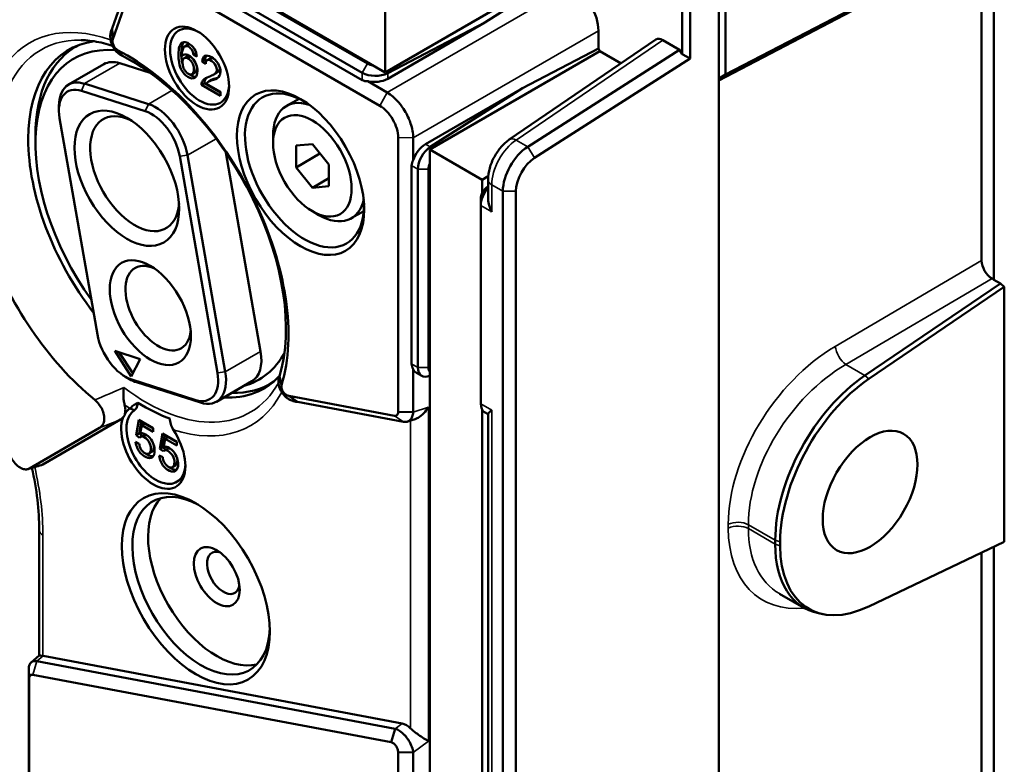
# Model space of a CAD drawing. Header units: millimetres. Extents: x 0 to 4638, y -120 to 1188.
# Tile 259 of 276: x 1533 to 1569, y 487 to 514. Entities that reach past the tile are written whole.
import ezdxf

# ---------------------------------------------------------------- set-up
doc = ezdxf.new("R2010")
doc.units = ezdxf.units.MM
doc.header["$LTSCALE"] = 2
doc.layers.add('Sichtbar (ISO)', color=7, linetype='Continuous', lineweight=50)
doc.layers.add('Sichtbar schmal (ISO)', color=7, linetype='Continuous', lineweight=35)

msp = doc.modelspace()

# ---------------------------------------------------------------- linework, layer by layer
at = {"layer": 'Sichtbar (ISO)'}
for p, q in [((1546.3726, 511.9201), (1517.3275, 528.6893)), ((1558.6218, 517.1438), (1558.6218, 511.841)), ((1558.6218, 511.841), (1568.6627, 517.0655)), ((1558.3861, 516.7356), (1558.3861, 476.5298)), ((1558.3861, 511.6323), (1567.8439, 516.5928)), ((1567.8439, 516.5928), (1567.8439, 505.1526)), ((1568.2856, 516.8478), (1568.2856, 504.4634)), ((1536.5373, 513.5032), (1537.4142, 516.0008)), ((1557.0662, 512.5712), (1557.0662, 516.0692)), ((1557.349, 516.1368), (1557.349, 512.4163)), ((1537.4443, 515.6134), (1536.5673, 513.1158)), ((1546.1758, 510.7214), (1537.6259, 515.6576)), ((1545.5448, 511.9081), (1539.3685, 515.474)), ((1539.557, 515.8006), (1545.7334, 512.2347)), ((1545.5448, 511.6446), (1539.3685, 515.2105)), ((1552.5008, 515.4582), (1546.3726, 511.9201)), ((1552.5536, 515.3669), (1549.9613, 513.7131)), ((1546.3726, 514.0974), (1546.3726, 511.9201)), ((1546.4623, 511.693), (1549.9613, 513.7131)), ((1549.9613, 513.7131), (1546.4623, 511.8942)), ((1536.5673, 513.1158), (1536.5373, 513.5032)), ((1554.0489, 512.7771), (1554.0489, 513.4165)), ((1556.121, 513.1026), (1550.8388, 509.501)), ((1556.9719, 512.7347), (1556.3639, 513.0857)), ((1535.2285, 512.8412), (1535.3348, 512.9025)), ((1536.7386, 512.7221), (1536.9157, 512.5136)), ((1539.1528, 512.8542), (1539.2565, 512.9141)), ((1554.1015, 512.6857), (1547.9733, 509.1476)), ((1551.3205, 511.359), (1554.0489, 512.7771)), ((1551.5014, 509.2452), (1556.9719, 512.7347)), ((1554.1015, 512.6857), (1554.0489, 512.7771)), ((1554.864, 512.2455), (1554.1015, 512.6857)), ((1556.9719, 512.7347), (1557.0662, 512.5712)), ((1539.1346, 512.5658), (1539.0526, 512.5185)), ((1539.1357, 512.4318), (1539.2394, 512.4917)), ((1539.5672, 512.6144), (1539.4654, 512.5556)), ((1539.4654, 512.5556), (1539.5919, 512.4945)), ((1539.8846, 512.3771), (1539.7808, 512.3172)), ((1539.9115, 512.2262), (1539.7808, 512.3172)), ((1539.8846, 512.3771), (1539.937, 512.3405)), ((1539.9622, 512.3659), (1540.0659, 512.4258)), ((1557.349, 512.4163), (1551.7494, 508.8445)), ((1557.349, 512.4163), (1557.0662, 512.5712)), ((1536.2413, 512.2167), (1534.9685, 511.4818)), ((1537.9148, 511.9004), (1536.8168, 512.25)), ((1539.4167, 511.8592), (1539.5204, 511.9191)), ((1540.0159, 511.5924), (1540.1197, 511.6523)), ((1540.1786, 511.8309), (1540.2823, 511.8908)), ((1545.7421, 511.603), (1546.4419, 511.199)), ((1558.6218, 511.841), (1558.3861, 511.7049)), ((1537.7334, 510.524), (1535.4335, 511.2563)), ((1535.544, 511.5152), (1537.8439, 510.7828)), ((1539.8607, 511.5346), (1539.757, 511.4747)), ((1540.4425, 511.0789), (1539.757, 511.4747)), ((1539.8607, 511.5346), (1540.4425, 511.1987)), ((1539.9343, 511.5136), (1540.4425, 511.2202)), ((1540.4425, 511.2202), (1540.4425, 511.0789)), ((1551.3205, 511.359), (1547.8215, 509.3388)), ((1551.3205, 511.359), (1547.9958, 509.2382)), ((1543.2677, 510.9735), (1542.818, 510.7138)), ((1534.6233, 510.5555), (1534.6233, 510.7188)), ((1534.6485, 510.279), (1536.0089, 502.4883)), ((1533.7788, 509.3646), (1533.7788, 509.6367)), ((1542.3348, 509.3735), (1542.3348, 509.6457)), ((1546.8368, 499.704), (1546.8368, 509.5765)), ((1547.3835, 509.5682), (1547.3835, 508.7601)), ((1543.749, 509.3427), (1543.1597, 509.2901)), ((1543.1597, 509.2901), (1543.1597, 508.5044)), ((1544.3382, 508.6096), (1543.749, 509.3427)), ((1547.9733, 509.1476), (1549.8589, 508.0589)), ((1547.9733, 475.6092), (1547.9733, 509.1476)), ((1540.3327, 501.1115), (1538.9723, 508.9022)), ((1539.2517, 508.9399), (1540.6122, 501.1492)), ((1541.8849, 501.884), (1540.6352, 509.041)), ((1543.1597, 508.5044), (1544.0225, 509.0025)), ((1543.1597, 508.5044), (1543.749, 507.7713)), ((1544.3382, 507.824), (1544.3382, 508.6096)), ((1547.3208, 501.4366), (1547.3208, 508.5685)), ((1547.549, 508.4367), (1547.549, 501.3049)), ((1547.9261, 501.3049), (1547.9261, 508.4367)), ((1543.749, 507.7713), (1544.3382, 508.1115)), ((1550.0805, 508.1868), (1549.8589, 508.0589)), ((1549.8589, 508.0589), (1549.8589, 507.5558)), ((1550.0746, 508.0618), (1550.0746, 507.4204)), ((1543.749, 507.7713), (1544.3382, 507.824)), ((1549.8118, 507.3481), (1549.8118, 507.1303)), ((1550.6079, 473.5282), (1550.6079, 507.6422)), ((1551.0793, 507.6422), (1551.0793, 473.5282)), ((1549.8118, 499.9985), (1549.8118, 507.1303)), ((1543.749, 506.924), (1543.9847, 506.7879)), ((1545.6011, 506.932), (1545.1514, 506.6724)), ((1568.2856, 504.4634), (1568.2196, 504.5015)), ((1563.6419, 501.0172), (1568.5213, 504.3273)), ((1568.6627, 504.2017), (1563.7866, 500.8939)), ((1568.5213, 504.3273), (1568.2856, 504.4634)), ((1568.5213, 504.3273), (1568.6627, 504.2017)), ((1568.6627, 495.031), (1568.6627, 504.2017)), ((1536.6331, 501.899), (1537.2272, 500.9846)), ((1537.5531, 501.6061), (1536.6331, 501.899)), ((1537.2851, 501.0951), (1536.7966, 501.847)), ((1537.2272, 500.9846), (1537.5531, 501.6061)), ((1537.0209, 500.9685), (1537.1623, 500.8869)), ((1542.6421, 500.6739), (1542.5606, 500.9933)), ((1547.3835, 501.2431), (1547.3835, 499.6957)), ((1547.6871, 500.9997), (1547.4967, 501.1096)), ((1537.2478, 500.8665), (1539.5477, 500.1342)), ((1539.7201, 500.0386), (1537.4202, 500.7709)), ((1541.5683, 500.8068), (1540.2955, 500.072)), ((1542.2285, 500.7168), (1542.3348, 500.7782)), ((1542.8959, 500.2858), (1546.7077, 499.5688)), ((1542.8959, 500.2858), (1543.2164, 500.0661)), ((1547.0281, 499.3491), (1543.2164, 500.0661)), ((1537.1826, 499.8315), (1537.3453, 499.7716)), ((1547.3835, 499.6957), (1546.8368, 499.704)), ((1549.8589, 499.7884), (1549.8589, 482.5166)), ((1549.9498, 499.6933), (1550.0746, 499.6213)), ((1550.0746, 499.6281), (1550.0746, 482.3812)), ((1534.0451, 497.815), (1536.8402, 499.4288)), ((1537.5047, 499.4196), (1537.4041, 498.8658)), ((1538.0212, 499.1214), (1537.5047, 499.4196)), ((1537.5078, 498.9257), (1537.5887, 499.3711)), ((1537.5514, 498.934), (1537.6063, 499.2232)), ((1537.71, 499.2831), (1537.6063, 499.2232)), ((1537.6063, 499.2232), (1538.0212, 498.9837)), ((1538.0212, 499.1035), (1537.71, 499.2831)), ((1547.1714, 499.3571), (1547.4502, 499.4505)), ((1536.0841, 499.128), (1533.5586, 497.6699)), ((1537.5078, 498.9257), (1537.4041, 498.8658)), ((1537.4041, 498.8658), (1537.5244, 498.7784)), ((1537.6261, 498.8397), (1537.5078, 498.9257)), ((1537.5523, 498.7971), (1537.656, 498.857)), ((1538.0212, 498.9837), (1538.0212, 499.1214)), ((1538.3532, 498.9297), (1538.2526, 498.3759)), ((1538.8697, 498.6315), (1538.3532, 498.9297)), ((1538.3563, 498.4358), (1538.4372, 498.8812)), ((1537.3813, 498.6263), (1537.5151, 498.5622)), ((1538.3999, 498.4441), (1538.4548, 498.7333)), ((1538.5586, 498.7932), (1538.4548, 498.7333)), ((1538.4548, 498.7333), (1538.8697, 498.4938)), ((1538.8697, 498.6136), (1538.5586, 498.7932)), ((1538.8697, 498.4938), (1538.8697, 498.6315)), ((1537.8648, 498.2094), (1537.9686, 498.2693)), ((1538.2298, 498.1364), (1538.3636, 498.0723)), ((1538.3563, 498.4358), (1538.2526, 498.3759)), ((1538.2526, 498.3759), (1538.3729, 498.2885)), ((1538.4746, 498.3498), (1538.3563, 498.4358)), ((1538.4008, 498.3072), (1538.5046, 498.3671)), ((1538.7134, 497.7195), (1538.8171, 497.7794)), ((1533.912, 495.4631), (1533.912, 490.938)), ((1560.4145, 494.9481), (1560.4145, 495.087)), ((1560.5938, 495.0272), (1560.5938, 494.8884)), ((1563.7866, 492.7084), (1568.6627, 495.031)), ((1567.8439, 494.641), (1567.8439, 482.9681)), ((1568.2856, 494.8514), (1568.2856, 482.2789)), ((1561.45, 492.6593), (1560.5734, 493.1654)), ((1562.1316, 492.4311), (1561.969, 492.4642)), ((1533.9139, 490.9397), (1533.6226, 490.6931)), ((1533.8282, 490.7349), (1546.7315, 488.3077)), ((1546.9834, 488.4949), (1534.055, 490.9268)), ((1533.541, 482.9256), (1533.541, 490.4191)), ((1533.5509, 490.2096), (1533.5554, 490.1119)), ((1533.5554, 490.1119), (1533.5554, 482.61)), ((1546.5878, 487.82), (1533.6845, 490.2472)), ((1546.5878, 487.82), (1546.7315, 488.3077)), ((1546.8368, 474.9419), (1546.8368, 487.4655)), ((1546.8368, 487.4655), (1547.3835, 487.4573)), ((1547.3835, 487.4573), (1547.3835, 483.7209))]:
    msp.add_line(p, q, dxfattribs=at)
for centre, major_axis, ratio, start_param, end_param in [((1553.1048, 513.9586), (0.6667, -1.1547), 0.5789338, 0.7867677, 2.354825), ((1539.6884, 512.1298), (-0.75, 1.299), 0.5773503, 5.5412988, 10.1666644), ((1538.4928, 506.6429), (-3.5167, 6.091), 0.5773503, 6.048571, 8.0841725), ((1556.3645, 512.7038), (0.2335, -0.4051), 0.5762964, 2.357867, 3.185153), ((1538.4928, 506.6429), (-3.3333, 5.7735), 0.5773503, 5.8987693, 8.0286796), ((1538.7285, 506.779), (-3.5, 6.0622), 0.5773503, 6.2459694, 7.0685835), ((1537.0786, 505.8264), (4.1095, -7.1179), 0.5773503, 0.4920565, 2.414734), ((1537.0747, 510.7733), (-0.8333, 1.4434), 0.5773503, 5.7183808, 6.2831853), ((1537.2408, 505.9201), (-3.9295, 6.8061), 0.5773503, 3.6336491, 5.5563267), ((1546.0162, 512.398), (0.4, 0), 0.5773503, 3.9269908, 4.5126764), ((1535.8019, 510.0384), (-0.8333, 1.4434), 0.5773503, 5.7183808, 7.0685835), ((1546.0162, 512.1803), (-0.6667, 0), 0.5773503, 0.7853982, 2.3038346), ((1546.0162, 512.4904), (-0.4655, -0.8491), 0.562044, 6.2707631, 6.6324281), ((1546.0162, 511.9806), (-0.6664, -0.0319), 0.6067281, 1.1179936, 2.274765), ((1535.6604, 509.9568), (-0.7333, 1.2702), 0.5773503, 5.7183808, 7.2891772), ((1543.4659, 508.3936), (-1.5162, 2.6262), 0.5773503, 5.4729907, 10.2349726), ((1543.9847, 508.6931), (-1.1667, 2.0207), 0.5773503, 5.7119916, 7.0685835), ((1537.3511, 508.2772), (-1.1333, 1.963), 0.5773503, 5.5825349, 10.1254284), ((1537.9603, 509.2245), (-0.7333, 1.2702), 0.5773503, 4.1475845, 5.7183808), ((1538.1018, 509.3061), (0.8333, -1.4434), 0.5773503, 1.0059919, 2.5767882), ((1547.8475, 508.8087), (0.3609, 0.5611), 0.6067281, 0.8668276, 2.023599), ((1548.0204, 508.7089), (-0.3333, -0.5774), 0.5773503, 3.9793507, 5.4977871), ((1551.5507, 508.1866), (0.6667, 1.1547), 0.5773503, 0.837758, 2.3561945), ((1548.289, 508.5538), (-0.9681, 0.0214), 0.562044, 5.9339425, 6.2956075), ((1551.7864, 508.0505), (-0.5, -0.866), 0.5773503, 3.9793507, 5.4977871), ((1548.209, 508.6), (0.2, 0.3464), 0.5773503, 1.7705089, 2.3561945), ((1550.0946, 507.5114), (-0.2, -0.3464), 0.5773503, 3.9979453, 5.4977871), ((1550.2832, 507.4025), (0.3333, 0.5774), 0.5773503, 1.2438239, 2.3561945), ((1543.9847, 508.6931), (1.1667, -2.0207), 0.5773503, 5.4977871, 6.854379), ((1537.0786, 505.8264), (3.983, -6.8987), 0.5773503, 4.3874991, 5.2895797), ((1538.1958, 503.4399), (-0.8333, 1.4434), 0.5773503, 5.6115666, 10.0963967), ((1568.2222, 504.9371), (-0.2664, 0.4621), 0.5813116, 0.7895524, 2.3535106), ((1537.0209, 502.166), (0.7333, -1.2702), 0.5773503, 4.1475845, 5.7183808), ((1538.4928, 506.6429), (3.3333, -5.7735), 0.5773503, 6.1333435, 6.6204791), ((1540.735, 502.2502), (0.8333, -1.4434), 0.5773503, 0, 1.0059919), ((1548.289, 501.422), (-0.9681, 0.0214), 0.562044, 0.0124222, 0.3740872), ((1548.0204, 501.577), (-0.3333, -0.5774), 0.5773503, 5.4977871, 6.968416), ((1548.209, 501.4682), (-0.2, -0.3464), 0.5773503, 5.4977871, 6.0834727), ((1539.3208, 501.4337), (0.7333, -1.2702), 0.5773503, 5.7183808, 7.2891772), ((1539.4622, 501.5154), (0.8333, -1.4434), 0.5773503, 5.7183808, 7.2891772), ((1538.4928, 506.6429), (3.5167, -6.091), 0.5773503, 5.9270354, 6.4549899), ((1547.8475, 501.6769), (0.3609, 0.5611), 0.6067281, 2.7469291, 3.1706622), ((1563.95, 497.1282), (2.5, 4.3301), 0.5773503, 0.8726646, 2.3561945), ((1537.1623, 502.2477), (-0.8333, 1.4434), 0.5773503, 2.3561945, 2.5767882), ((1538.7285, 506.779), (3.5, -6.0622), 0.5773503, 5.9400642, 6.3204012), ((1564.0914, 497.0466), (-2.4732, -4.2837), 0.5773503, 4.0142573, 5.4977871), ((1537.6443, 506.153), (-3.8129, 6.6041), 0.5773503, 2.3222681, 2.5370458), ((1550.2832, 500.2706), (-0.3333, -0.5774), 0.5773503, 5.4977871, 6.2831853), ((1538.0213, 498.4305), (0.8167, -1.4145), 0.5773503, 3.5766328, 7.9734617), ((1536.4651, 499.9921), (0.407, -0.5423), 0.6833478, 6.2008481, 6.4794869), ((1538.1156, 498.4849), (0.75, -1.299), 0.5773503, 3.169023, 7.0250718), ((1538.0213, 498.4305), (-0.8167, 1.4145), 0.5773503, 0.0274319, 0.3061876), ((1539.742, 493.4518), (-1.75, 3.0311), 0.5773503, 5.5351916, 10.1727716), ((1540.3077, 493.7784), (1.75, -3.0311), 0.5773503, 3.3039291, 6.1208488), ((1563.95, 496.9894), (-2.5, -4.3301), 0.5773503, 5.4977871, 6.4738063), ((1540.5434, 493.9145), (-0.4167, 0.7217), 0.5773503, 5.6819211, 10.0260422), ((1564.0914, 496.9077), (-2.4732, -4.2837), 0.5773503, 5.4977871, 6.981317), ((1563.2911, 497.3698), (-2.8545, -4.1178), 0.6250348, 0.0503386, 0.0516731), ((1534.2075, 490.3148), (-0.3311, 0.588), 0.5722644, 5.8349867, 5.8491765), ((1547.1274, 487.8845), (-0.3255, 0.5862), 0.5832003, 5.1790303, 5.8323772)]:
    msp.add_ellipse(centre, major_axis=major_axis, ratio=ratio, start_param=start_param, end_param=end_param, dxfattribs=at)
for centre, major_axis in [((1539.5942, 512.0754), (0.8167, -1.4145)), ((1543.3247, 508.3121), (1.6215, -2.8085)), ((1537.0683, 508.1139), (1.3333, -2.3094)), ((1543.749, 508.557), (-1, 1.7321)), ((1537.913, 503.2766), (1.0333, -1.7898)), ((1563.8308, 496.8267), (1.2069, 2.0905)), ((1539.5535, 493.343), (1.8833, -3.262)), ((1540.3077, 493.7784), (0.5833, -1.0104))]:
    msp.add_ellipse(centre, major_axis=major_axis, ratio=0.5773503, dxfattribs=at)
for points, knots in [([(1536.9157, 512.5136), (1536.8683, 512.5339), (1536.8224, 512.5608), (1536.7312, 512.6303), (1536.6869, 512.6738), (1536.6228, 512.7546), (1536.5998, 512.7887), (1536.5582, 512.8618), (1536.5399, 512.9006), (1536.5097, 512.9804), (1536.4979, 513.021), (1536.4872, 513.0725), (1536.4853, 513.0828), (1536.4802, 513.113), (1536.4777, 513.1329), (1536.473, 513.1866), (1536.4724, 513.2203), (1536.4764, 513.3004), (1536.4834, 513.346), (1536.5053, 513.4297), (1536.5196, 513.4678), (1536.5373, 513.5032)], [0, 0, 0, 0, 0.02602524, 0.02602524, 0.0547168, 0.0547168, 0.0734502, 0.0734502, 0.09285118, 0.09285118, 0.1121772, 0.1121772, 0.11699936, 0.11699936, 0.12631002, 0.12631002, 0.1421719, 0.1421719, 0.16484795, 0.16484795, 0.18582415, 0.18582415, 0.18582415, 0.18582415]), ([(1536.5524, 512.8762), (1536.4983, 512.894), (1536.4446, 512.9106), (1536.2783, 512.9588), (1536.167, 512.9863), (1535.9485, 513.031), (1535.8411, 513.0481), (1535.6309, 513.0722), (1535.5281, 513.0792), (1535.4277, 513.0813)], [1.78253096, 1.78253096, 1.78253096, 1.78253096, 1.81487542, 1.81487542, 1.8833095, 1.8833095, 1.95174358, 1.95174358, 2.02017766, 2.02017766, 2.02017766, 2.02017766]), ([(1536.5673, 513.1158), (1536.5575, 513.0879), (1536.5532, 513.0549), (1536.5565, 513.0004), (1536.5593, 512.9816), (1536.5683, 512.9428), (1536.5747, 512.9227), (1536.5986, 512.8642), (1536.6218, 512.8257), (1536.6767, 512.7625), (1536.7077, 512.7378), (1536.7386, 512.7221)], [0, 0, 0, 0, 0.25, 0.25, 0.375, 0.375, 0.5, 0.5, 0.75, 0.75, 1, 1, 1, 1]), ([(1539.5919, 512.4945), (1539.5787, 512.5936), (1539.5204, 512.7837), (1539.2777, 513.0034), (1539.0602, 513.03), (1538.9415, 512.855), (1538.9223, 512.6075), (1538.9298, 512.3331), (1538.9978, 512.0181), (1539.2715, 511.7032), (1539.5601, 511.6786), (1539.6277, 511.9335), (1539.5845, 512.204), (1539.4425, 512.44), (1539.2264, 512.5957), (1539.1155, 512.5744), (1539.0526, 512.5185)], [0, 0, 0, 0, 0.0637389, 0.1430362, 0.2056704, 0.272675, 0.3588786, 0.4154977, 0.4956792, 0.5789967, 0.6715231, 0.7501793, 0.8082882, 0.8702872, 0.920762, 1, 1, 1, 1]), ([(1539.0747, 512.2325), (1539.0567, 512.295), (1539.0323, 512.4358), (1539.026, 512.6674), (1539.0424, 512.8778), (1539.0978, 512.9857), (1539.1183, 513.0109)], [0.53910905, 0.53910905, 0.53910905, 0.53910905, 0.58450233, 0.64112144, 0.72732505, 0.76285195, 0.76285195, 0.76285195, 0.76285195]), ([(1539.4654, 512.5556), (1539.4542, 512.6337), (1539.4132, 512.7505), (1539.2479, 512.8924), (1539.1168, 512.8549), (1539.0603, 512.7074), (1539.0482, 512.5922), (1539.0526, 512.5185)], [0, 0, 0, 0, 0.1971508, 0.367059, 0.5792559, 0.7686726, 1, 1, 1, 1]), ([(1539.2642, 512.4263), (1539.2539, 512.4315), (1539.2139, 512.4484), (1539.141, 512.4479), (1539.0678, 512.3726), (1539.0686, 512.2128), (1539.1249, 512.0246), (1539.2133, 511.9143), (1539.2642, 511.8802)], [0, 0, 0, 0, 0.0458474, 0.1838259, 0.355507, 0.5859181, 0.7743866, 1, 1, 1, 1]), ([(1539.2394, 512.4917), (1539.2446, 512.4947), (1539.2731, 512.5079), (1539.3176, 512.5082), (1539.3576, 512.4914), (1539.3679, 512.4861)], [0.78315514, 0.78315514, 0.78315514, 0.78315514, 0.81617411, 0.95415258, 1, 1, 1, 1]), ([(1539.2642, 511.8802), (1539.325, 511.8394), (1539.4341, 511.8331), (1539.4859, 511.9743), (1539.4823, 512.1303), (1539.4168, 512.2902), (1539.3341, 512.3838), (1539.2847, 512.4162), (1539.2642, 512.4263)], [0, 0, 0, 0, 0.2494302, 0.4209873, 0.6345478, 0.7893873, 0.9171423, 1, 1, 1, 1]), ([(1539.757, 511.4747), (1539.7585, 511.5093), (1539.7719, 511.5966), (1539.878, 511.7163), (1540.0651, 511.7767), (1540.2401, 511.8519), (1540.3494, 512.0174), (1540.1977, 512.3224), (1539.9508, 512.4194), (1539.9157, 512.3029), (1539.9115, 512.2262)], [0, 0, 0, 0, 0.0580256, 0.1623657, 0.3555533, 0.5162266, 0.6230895, 0.7495044, 0.8953507, 1, 1, 1, 1]), ([(1539.9343, 511.5136), (1539.9506, 511.5364), (1540.0173, 511.6156), (1540.2154, 511.6426), (1540.407, 511.746), (1540.4603, 511.9881), (1540.3572, 512.2814), (1540.1179, 512.4983), (1539.8538, 512.5597), (1539.7928, 512.4242), (1539.7808, 512.3172)], [0, 0, 0, 0, 0.0531972, 0.2025331, 0.3826838, 0.4824077, 0.5860068, 0.7283203, 0.8635036, 1, 1, 1, 1]), ([(1540.0659, 512.4258), (1540.0676, 512.4268), (1540.1038, 512.4455), (1540.1625, 512.4324), (1540.2185, 512.3973)], [0.09949228, 0.09949228, 0.09949228, 0.09949228, 0.10464933, 0.20439685, 0.20439685, 0.20439685, 0.20439685]), ([(1539.5794, 512.1664), (1539.5872, 512.1174), (1539.5856, 512.0232), (1539.5563, 511.9433), (1539.5244, 511.9214), (1539.5204, 511.9191)], [0.41472323, 0.41472323, 0.41472323, 0.41472323, 0.57901272, 0.75056982, 0.77364045, 0.77364045, 0.77364045, 0.77364045]), ([(1540.4115, 512.1133), (1540.4131, 512.1046), (1540.4218, 512.0299), (1540.3689, 511.9498), (1540.3078, 511.9055), (1540.2823, 511.8908)], [0.36316719, 0.36316719, 0.36316719, 0.36316719, 0.37691046, 0.48377343, 0.5539974, 0.5539974, 0.5539974, 0.5539974]), ([(1539.5601, 511.7657), (1539.5032, 511.7586), (1539.4187, 511.7813), (1539.3362, 511.8405), (1539.3206, 511.853)], [0.360099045, 0.360099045, 0.360099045, 0.360099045, 0.421003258, 0.4354435, 0.4354435, 0.4354435, 0.4354435]), ([(1539.9599, 511.7393), (1539.9597, 511.7392), (1539.9243, 511.7114), (1539.8756, 511.6564), (1539.8622, 511.5692), (1539.8607, 511.5346)], [0.83691761, 0.83691761, 0.83691761, 0.83691761, 0.83763427, 0.94197436, 1, 1, 1, 1]), ([(1540.3412, 511.7266), (1540.3272, 511.7211), (1540.2524, 511.6957), (1540.1724, 511.6828), (1540.1197, 511.6523)], [0.7675606, 0.7675606, 0.7675606, 0.7675606, 0.79746695, 0.92367369, 0.92367369, 0.92367369, 0.92367369]), ([(1546.4419, 511.199), (1546.5103, 511.1581), (1546.5787, 511.1087), (1546.7126, 510.9942), (1546.7778, 510.9295), (1546.8816, 510.8114), (1546.9216, 510.7616), (1547.0105, 510.6408), (1547.0577, 510.5683), (1547.1443, 510.4185), (1547.1834, 510.3415), (1547.2439, 510.204), (1547.2671, 510.1442), (1547.3177, 509.9949), (1547.3413, 509.9059), (1547.3736, 509.7322), (1547.3823, 509.648), (1547.3835, 509.5682)], [-0.3139912, -0.3139912, -0.3139912, -0.3139912, -0.26976769, -0.26976769, -0.22554826, -0.22554826, -0.19608811, -0.19608811, -0.15714299, -0.15714299, -0.11819805, -0.11819805, -0.08866421, -0.08866421, -0.04433418, -0.04433418, 0, 0, 0, 0]), ([(1546.8368, 509.5765), (1546.8368, 509.6765), (1546.8196, 509.7863), (1546.7534, 510.0092), (1546.7044, 510.1221), (1546.5821, 510.334), (1546.5088, 510.4328), (1546.3489, 510.6016), (1546.2624, 510.6714), (1546.1758, 510.7214)], [0, 0, 0, 0, 0.25, 0.25, 0.5, 0.5, 0.75, 0.75, 1, 1, 1, 1]), ([(1550.0746, 508.0618), (1550.0746, 508.1972), (1550.0965, 508.3391), (1550.1748, 508.615), (1550.2317, 508.7527), (1550.3708, 509.0096), (1550.4548, 509.1321), (1550.6361, 509.3402), (1550.7345, 509.4299), (1550.8388, 509.501)], [0, 0, 0, 0, 0.06683573, 0.06683573, 0.13266314, 0.13266314, 0.19832462, 0.19832462, 0.26044358, 0.26044358, 0.26044358, 0.26044358]), ([(1550.2112, 506.8997), (1550.1689, 506.9825), (1550.1315, 507.0773), (1550.0861, 507.257), (1550.0747, 507.3413), (1550.0746, 507.4204)], [0, 0, 0, 0, 0.041943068, 0.041943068, 0.077660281, 0.077660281, 0.077660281, 0.077660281]), ([(1543.2164, 500.0661), (1543.1726, 500.0681), (1543.1282, 500.075), (1543.0353, 500.0998), (1542.9871, 500.1186), (1542.9076, 500.1602), (1542.8752, 500.1804), (1542.8113, 500.2272), (1542.78, 500.2541), (1542.7208, 500.3137), (1542.6933, 500.3461), (1542.6436, 500.4154), (1542.6216, 500.4521), (1542.5609, 500.5751), (1542.542, 500.6519), (1542.5267, 500.7634), (1542.5259, 500.8149), (1542.5361, 500.9095), (1542.5459, 500.9526), (1542.5606, 500.9933)], [0, 0, 0, 0, 0.02258478, 0.02258478, 0.04737618, 0.04737618, 0.06486758, 0.06486758, 0.08349388, 0.08349388, 0.10251737, 0.10251737, 0.12164046, 0.12164046, 0.16431789, 0.16431789, 0.2019926, 0.2019926, 0.23596383, 0.23596383, 0.23596383, 0.23596383]), ([(1536.989, 499.9618), (1536.9751, 500.0118), (1536.9649, 500.0648), (1536.9509, 500.1711), (1536.9469, 500.2238), (1536.943, 500.3311), (1536.9434, 500.3855), (1536.9477, 500.4866), (1536.9514, 500.534), (1536.9562, 500.5788), (1536.9563, 500.5797), (1536.9564, 500.5806)], [-0.095099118, -0.095099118, -0.095099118, -0.095099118, -0.070697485, -0.070697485, -0.047377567, -0.047377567, -0.022804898, -0.022804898, 0, 0, 0.000458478, 0.000458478, 0.000458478, 0.000458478]), ([(1542.6421, 500.6739), (1542.632, 500.6416), (1542.6303, 500.6011), (1542.6485, 500.5135), (1542.6691, 500.4669), (1542.7249, 500.3867), (1542.7589, 500.3536), (1542.8279, 500.3066), (1542.8631, 500.2919), (1542.8959, 500.2858)], [0, 0, 0, 0, 0.25, 0.25, 0.5, 0.5, 0.75, 0.75, 1, 1, 1, 1]), ([(1536.0841, 499.128), (1536.1228, 499.1503), (1536.1567, 499.1809), (1536.214, 499.2621), (1536.2361, 499.3143), (1536.2577, 499.4298), (1536.2592, 499.4905), (1536.242, 499.6206), (1536.2238, 499.6879), (1536.17, 499.8181), (1536.1366, 499.8788), (1536.0694, 499.9757), (1536.039, 500.0134), (1535.977, 500.0798), (1535.946, 500.1089), (1535.9143, 500.135)], [-0.21389313, -0.21389313, -0.21389313, -0.21389313, -0.17923816, -0.17923816, -0.14127428, -0.14127428, -0.10749447, -0.10749447, -0.07409288, -0.07409288, -0.04290814, -0.04290814, -0.02062701, -0.02062701, -0.00000026, -0.00000026, -0.00000026, -0.00000026]), ([(1536.989, 499.9618), (1537.0058, 499.9011), (1537.0144, 499.8424), (1537.0162, 499.7324), (1537.0095, 499.682), (1536.9965, 499.6371)], [0.000001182, 0.000001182, 0.000001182, 0.000001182, 0.030062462, 0.030062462, 0.060043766, 0.060043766, 0.060043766, 0.060043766]), ([(1537.1826, 499.8315), (1537.2116, 499.8637), (1537.2516, 499.8981), (1537.3227, 499.9501), (1537.3483, 499.9675), (1537.4026, 500.0018), (1537.4315, 500.0188), (1537.4614, 500.0358)], [-0.065621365, -0.065621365, -0.065621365, -0.065621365, -0.032789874, -0.032789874, -0.016384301, -0.016384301, 0, 0, 0, 0]), ([(1537.4614, 500.0358), (1537.4587, 499.9974), (1537.4517, 499.9318), (1537.4192, 499.8509), (1537.4067, 499.8293), (1537.3835, 499.8023), (1537.3756, 499.7945), (1537.3601, 499.7816), (1537.3528, 499.7764), (1537.3453, 499.7716)], [-0.074441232, -0.074441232, -0.074441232, -0.074441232, -0.033706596, -0.033706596, -0.015536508, -0.015536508, -0.006965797, -0.006965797, -0.000004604, -0.000004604, -0.000004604, -0.000004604]), ([(1547.4502, 499.4506), (1547.4853, 499.4624), (1547.5205, 499.4785), (1547.6229, 499.5358), (1547.6947, 499.592), (1547.8247, 499.7251), (1547.8828, 499.8022), (1547.9285, 499.8784)], [-0.098850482, -0.098850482, -0.098850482, -0.098850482, -0.080040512, -0.080040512, -0.040020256, -0.040020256, 0, 0, 0, 0]), ([(1536.9366, 499.5145), (1536.9582, 499.5327), (1536.9769, 499.5525), (1536.9945, 499.5844), (1536.9985, 499.5958), (1537.0008, 499.6174), (1536.9997, 499.6273), (1536.9965, 499.6371)], [0.000001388, 0.000001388, 0.000001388, 0.000001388, 0.016183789, 0.016183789, 0.024961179, 0.024961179, 0.032531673, 0.032531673, 0.032531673, 0.032531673]), ([(1546.7077, 499.5688), (1546.7451, 499.5616), (1546.7782, 499.5711), (1546.8241, 499.6192), (1546.8368, 499.6578), (1546.8368, 499.704)], [0, 0, 0, 0, 0.5, 0.5, 1, 1, 1, 1]), ([(1547.3835, 499.6957), (1547.3783, 499.6369), (1547.3661, 499.5829), (1547.3276, 499.4887), (1547.3016, 499.4489), (1547.2383, 499.387), (1547.2014, 499.3654), (1547.1192, 499.3419), (1547.0745, 499.3403), (1547.0281, 499.3491)], [-0.12452587, -0.12452587, -0.12452587, -0.12452587, -0.09339722, -0.09339722, -0.06227308, -0.06227308, -0.03112748, -0.03112748, 0, 0, 0, 0]), ([(1550.0746, 499.6282), (1550.0747, 499.6388), (1550.0861, 499.6554), (1550.1315, 499.702), (1550.1689, 499.7339), (1550.2112, 499.7678)], [0.417500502, 0.417500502, 0.417500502, 0.417500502, 0.453217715, 0.453217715, 0.495160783, 0.495160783, 0.495160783, 0.495160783]), ([(1538.6142, 499.4682), (1538.6162, 499.4355), (1538.6207, 499.402), (1538.6334, 499.3348), (1538.6416, 499.3008), (1538.672, 499.1988), (1538.7, 499.1309), (1538.7348, 499.0672)], [-0.065273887, -0.065273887, -0.065273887, -0.065273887, -0.048970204, -0.048970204, -0.032665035, -0.032665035, 0, 0, 0, 0]), ([(1537.5514, 498.934), (1537.597, 498.9444), (1537.718, 498.9373), (1538.01, 498.6985), (1538.1122, 498.2496), (1537.9658, 498.0075), (1537.731, 498.0705), (1537.489, 498.2747), (1537.4092, 498.4649), (1537.3813, 498.6263)], [0, 0, 0, 0, 0.0875576, 0.2364303, 0.443389, 0.5902988, 0.741497, 0.8243129, 1, 1, 1, 1]), ([(1537.5244, 498.7784), (1537.5786, 498.8196), (1537.6892, 498.8469), (1537.9333, 498.579), (1537.9462, 498.3303), (1537.8768, 498.1789), (1537.7042, 498.194), (1537.5515, 498.3852), (1537.5203, 498.5001), (1537.5151, 498.5622)], [0, 0, 0, 0, 0.1589423, 0.3488749, 0.5060994, 0.6178196, 0.7738339, 0.8916214, 1, 1, 1, 1]), ([(1537.8085, 498.853), (1537.804, 498.8557), (1537.7473, 498.8868), (1537.7002, 498.8825), (1537.656, 498.857)], [0.82978105, 0.82978105, 0.82978105, 0.82978105, 0.84105766, 0.97246613, 0.97246613, 0.97246613, 0.97246613]), ([(1537.9686, 498.2693), (1537.9706, 498.2705), (1538.0049, 498.2919), (1538.0389, 498.366), (1538.0429, 498.4657), (1538.0363, 498.5122)], [0.37534355, 0.37534355, 0.37534355, 0.37534355, 0.38218041, 0.49390063, 0.58338644, 0.58338644, 0.58338644, 0.58338644]), ([(1538.3999, 498.4441), (1538.4455, 498.4545), (1538.5665, 498.4474), (1538.8585, 498.2086), (1538.9607, 497.7597), (1538.8143, 497.5176), (1538.5795, 497.5806), (1538.3376, 497.7848), (1538.2577, 497.975), (1538.2298, 498.1364)], [0, 0, 0, 0, 0.0875576, 0.2364303, 0.443389, 0.5902988, 0.741497, 0.8243129, 1, 1, 1, 1]), ([(1532.7942, 498.2945), (1532.8115, 498.2369), (1532.8343, 498.1789), (1532.893, 498.0596), (1532.9297, 497.9993), (1533.0205, 497.8766), (1533.0759, 497.8174), (1533.1928, 497.721), (1533.2532, 497.6849), (1533.3611, 497.645), (1533.4082, 497.6369), (1533.4911, 497.6413), (1533.527, 497.6516), (1533.5586, 497.6699)], [-0.1962315, -0.1962315, -0.1962315, -0.1962315, -0.1677643, -0.1677643, -0.13616733, -0.13616733, -0.09820956, -0.09820956, -0.06007483, -0.06007483, -0.02843681, -0.02843681, 0, 0, 0, 0]), ([(1537.751, 498.2049), (1537.7655, 498.1939), (1537.8563, 498.1307), (1537.9495, 498.1004), (1538.013, 498.1082)], [0.23380563, 0.23380563, 0.23380563, 0.23380563, 0.25850304, 0.38578771, 0.38578771, 0.38578771, 0.38578771]), ([(1538.3729, 498.2885), (1538.4272, 498.3297), (1538.5377, 498.357), (1538.7818, 498.0892), (1538.7947, 497.8404), (1538.7253, 497.689), (1538.5527, 497.7041), (1538.4, 497.8953), (1538.3689, 498.0102), (1538.3636, 498.0723)], [0, 0, 0, 0, 0.1589423, 0.3488749, 0.5060994, 0.6178196, 0.7738339, 0.8916214, 1, 1, 1, 1]), ([(1538.657, 498.3631), (1538.6525, 498.3658), (1538.5958, 498.3969), (1538.5487, 498.3926), (1538.5046, 498.3671)], [0.82978105, 0.82978105, 0.82978105, 0.82978105, 0.84105766, 0.97246613, 0.97246613, 0.97246613, 0.97246613]), ([(1538.8171, 497.7794), (1538.8191, 497.7806), (1538.8534, 497.802), (1538.8874, 497.8761), (1538.8914, 497.9758), (1538.8848, 498.0223)], [0.37534355, 0.37534355, 0.37534355, 0.37534355, 0.38218041, 0.49390063, 0.58338644, 0.58338644, 0.58338644, 0.58338644]), ([(1538.5996, 497.715), (1538.6141, 497.704), (1538.7048, 497.6408), (1538.7981, 497.6105), (1538.8615, 497.6183)], [0.23380563, 0.23380563, 0.23380563, 0.23380563, 0.25850304, 0.38578771, 0.38578771, 0.38578771, 0.38578771]), ([(1533.5396, 490.4484), (1533.5374, 490.4935), (1533.5413, 490.5352), (1533.5619, 490.6144), (1533.5804, 490.6498), (1533.6315, 490.7047), (1533.6639, 490.7237), (1533.7393, 490.7433), (1533.7819, 490.7436), (1533.8282, 490.7349)], [-0.12041857, -0.12041857, -0.12041857, -0.12041857, -0.09339722, -0.09339722, -0.06227308, -0.06227308, -0.03112748, -0.03112748, 0, 0, 0, 0]), ([(1534.0486, 490.9279), (1534.012, 490.9341), (1533.9812, 490.9392), (1533.9337, 490.9444), (1533.9197, 490.9437), (1533.9143, 490.94), (1533.9141, 490.9399), (1533.9139, 490.9397)], [-0.130125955, -0.130125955, -0.130125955, -0.130125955, -0.105645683, -0.105645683, -0.077326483, -0.077326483, -0.076193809, -0.076193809, -0.076193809, -0.076193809]), ([(1533.6845, 490.2472), (1533.6471, 490.2543), (1533.6139, 490.2448), (1533.568, 490.1967), (1533.5553, 490.1581), (1533.5554, 490.1119)], [0, 0, 0, 0, 0.5, 0.5, 1, 1, 1, 1]), ([(1546.7315, 488.3077), (1546.7815, 488.2946), (1546.8354, 488.2694), (1546.9498, 488.1938), (1547.0098, 488.1424), (1547.0951, 488.0512), (1547.1226, 488.0187), (1547.1749, 487.9504), (1547.1997, 487.9148), (1547.2685, 487.8047), (1547.3063, 487.7284), (1547.3598, 487.5848), (1547.3764, 487.5182), (1547.3835, 487.4573)], [-0.18866937, -0.18866937, -0.18866937, -0.18866937, -0.15265553, -0.15265553, -0.11377828, -0.11377828, -0.09433333, -0.09433333, -0.07487717, -0.07487717, -0.0358688, -0.0358688, 0, 0, 0, 0]), ([(1547.9285, 487.8625), (1547.8844, 487.8888), (1547.8286, 487.9224), (1547.704, 488.0007), (1547.6353, 488.0454), (1547.5193, 488.1261), (1547.4644, 488.1661), (1547.3666, 488.244), (1547.3231, 488.2815), (1547.2863, 488.3178)], [-0.50074363, -0.50074363, -0.50074363, -0.50074363, -0.46265414, -0.46265414, -0.42456466, -0.42456466, -0.39624917, -0.39624917, -0.37177344, -0.37177344, -0.37177344, -0.37177344]), ([(1546.8368, 487.4655), (1546.8368, 487.5007), (1546.8296, 487.5399), (1546.8025, 487.618), (1546.7826, 487.6567), (1546.7343, 487.7255), (1546.7059, 487.7554), (1546.6469, 487.8), (1546.6163, 487.8147), (1546.5878, 487.82)], [0, 0, 0, 0, 0.25, 0.25, 0.5, 0.5, 0.75, 0.75, 1, 1, 1, 1])]:
    msp.add_open_spline(points, degree=3, knots=knots, dxfattribs=at)
for points in [[(1539.2565, 512.9141), (1539.2831, 512.9294), (1539.3157, 512.9345), (1539.3516, 512.9241)], [(1539.3679, 512.4861), (1539.3701, 512.4851), (1539.3723, 512.4839), (1539.3745, 512.4828)], [(1539.8846, 512.3771), (1539.8917, 512.4407), (1539.9054, 512.4906), (1539.9278, 512.5255)], [(1537.5133, 498.563), (1537.5141, 498.5604), (1537.5149, 498.5577), (1537.5157, 498.5551)], [(1533.9967, 497.7943), (1533.8348, 497.746), (1533.6727, 497.6976), (1533.5104, 497.6491)], [(1534.0451, 497.815), (1534.0299, 497.8063), (1534.0138, 497.7993), (1533.9967, 497.7943)], [(1538.3619, 498.0731), (1538.3626, 498.0705), (1538.3634, 498.0678), (1538.3642, 498.0652)], [(1533.912, 495.4631), (1533.912, 496.1569), (1533.8249, 496.9157), (1533.652, 497.6914)], [(1533.5509, 490.2096), (1533.5473, 490.2891), (1533.5435, 490.3688), (1533.5396, 490.4484)]]:
    msp.add_open_spline(points, degree=3, dxfattribs=at)
at = {"layer": 'Sichtbar schmal (ISO)'}
for p, q in [((1546.4419, 511.199), (1553.1073, 515.0472)), ((1554.0489, 513.4165), (1547.3835, 509.5682)), ((1556.3639, 513.0857), (1551.0844, 509.486)), ((1539.3679, 512.4861), (1539.2642, 512.4263)), ((1536.8168, 512.25), (1535.544, 511.5152)), ((1545.7334, 512.2347), (1545.5448, 511.9081)), ((1546.4305, 511.9535), (1546.4623, 511.8942)), ((1545.5448, 511.6446), (1545.5448, 511.9081)), ((1546.4623, 511.8942), (1546.4623, 511.693)), ((1535.544, 511.5152), (1535.4335, 511.2563)), ((1537.8439, 510.7828), (1538.6947, 511.274)), ((1546.4419, 511.199), (1546.1758, 510.7214)), ((1537.8439, 510.7828), (1537.7334, 510.524)), ((1540.2821, 509.5348), (1539.2517, 508.9399)), ((1547.3835, 509.5682), (1546.8368, 509.5765)), ((1551.0844, 509.486), (1551.5014, 509.2452)), ((1547.9958, 509.2382), (1547.8215, 509.3388)), ((1548.0312, 509.181), (1547.9958, 509.2382)), ((1551.5014, 509.2452), (1551.7494, 508.8445)), ((1538.9723, 508.9022), (1539.2517, 508.9399)), ((1547.3208, 508.5685), (1547.549, 508.4367)), ((1547.9261, 508.4367), (1547.549, 508.4367)), ((1550.2112, 507.8713), (1550.2112, 506.8997)), ((1550.6079, 507.6422), (1550.2112, 507.8713)), ((1550.6079, 507.6422), (1551.0793, 507.6422)), ((1549.8118, 507.1303), (1550.2112, 506.8997)), ((1562.5769, 502.0621), (1567.8439, 505.1526)), ((1568.2196, 504.5015), (1562.9561, 501.4132)), ((1540.6122, 501.1492), (1541.8849, 501.884)), ((1547.549, 501.3049), (1547.3208, 501.4366)), ((1547.9261, 501.3049), (1547.549, 501.3049)), ((1562.9561, 501.4132), (1563.6419, 501.0172)), ((1540.3327, 501.1115), (1540.6122, 501.1492)), ((1563.6419, 501.0172), (1563.7866, 500.8939)), ((1537.2478, 500.8665), (1537.4202, 500.7709)), ((1539.5477, 500.1342), (1539.7201, 500.0386)), ((1547.3835, 499.6957), (1547.9285, 499.8784)), ((1547.9285, 499.8784), (1547.9285, 487.8625)), ((1550.2112, 499.7678), (1549.8118, 499.9985)), ((1546.7077, 499.5688), (1547.0281, 499.3491)), ((1550.2112, 499.7678), (1550.2112, 481.8605)), ((1547.2863, 488.3178), (1547.2863, 499.3956)), ((1558.7241, 495.5228), (1558.7241, 495.6616)), ((1560.4145, 495.087), (1559.4476, 495.6452)), ((1559.4476, 495.6452), (1559.4476, 495.5063)), ((1534.0486, 495.2726), (1534.0486, 490.9279)), ((1559.4476, 495.5063), (1560.4145, 494.9481)), ((1560.4145, 495.087), (1560.5938, 495.0272)), ((1560.4145, 494.9481), (1560.5938, 494.8884)), ((1533.6845, 490.2472), (1533.8282, 490.7349)), ((1534.055, 490.9268), (1533.8282, 490.7349)), ((1546.7315, 488.3077), (1546.9834, 488.4949)), ((1547.9285, 487.8625), (1547.3835, 487.4573))]:
    msp.add_line(p, q, dxfattribs=at)
for centre, major_axis, ratio, start_param, end_param in [((1537.55, 506.0986), (-3.9762, 6.887), 0.5773503, 5.6884803, 7.4367805), ((1537.7405, 506.2086), (-3.7647, 6.5207), 0.5773503, 5.9471685, 7.4893243), ((1551.1017, 509.1154), (-0.2629, 0.3856), 0.5661326, 5.4558994, 6.283198), ((1550.5412, 508.0618), (-0.4667, 0), 0.5773503, 0.0000178, 0.7853982), ((1562.9447, 497.7428), (-3.1183, -4.5822), 0.6206996, 4.0602015, 5.5437313), ((1562.9233, 501.828), (-0.2699, 0.46), 0.4781012, 0.7850981, 2.3490562), ((1563.2911, 497.5086), (2.8545, 4.1178), 0.6250348, 0.9243377, 2.4078676), ((1537.7405, 506.2086), (3.7647, -6.5207), 0.5773503, 5.3499666, 6.6162575), ((1537.55, 506.0986), (3.9762, -6.887), 0.5773503, 5.7100834, 6.6323906), ((1537.55, 506.0986), (-3.9762, 6.887), 0.5773503, 2.2562523, 2.2908057), ((1410.9869, 432.1196), (191.2966, 76.5418), 0.1002558, 0.8325974, 0.8359101), ((1515.2053, 503.8352), (17.6568, -12.5807), 0.5231093, 0.3567763, 0.534951), ((1559.0705, 495.4274), (-0.5333, 0), 0.5773503, 3.9269908, 5.4192473), ((1559.0705, 495.2886), (-0.5333, 0), 0.5773503, 3.9269908, 5.4192473), ((1534.3786, 495.4631), (-0.4667, 0), 0.577349, 0.000001, 0.7853991), ((1562.9447, 497.6039), (3.1183, 4.5822), 0.6206996, 2.4021387, 3.617668), ((1563.2911, 497.3698), (-2.8545, -4.1178), 0.6250348, 5.5494602, 6.3335239)]:
    msp.add_ellipse(centre, major_axis=major_axis, ratio=ratio, start_param=start_param, end_param=end_param, dxfattribs=at)
msp.add_open_spline([(1551.0844, 509.486), (1550.8495, 509.332), (1550.6229, 509.0702), (1550.4626, 508.7746), (1550.3023, 508.4791), (1550.2079, 508.1487), (1550.2112, 507.8713)], degree=3, knots=[0, 0, 0, 0, 0.5, 0.5, 0.5, 1, 1, 1, 1], dxfattribs=at)
for points in [[(1535.9143, 500.135), (1536.2744, 500.288), (1536.6218, 500.4366), (1536.9564, 500.5806)], [(1536.8402, 499.4288), (1536.5883, 499.3283), (1536.3362, 499.228), (1536.0841, 499.128)]]:
    msp.add_open_spline(points, degree=3, dxfattribs=at)

doc.saveas('drawing.dxf')
